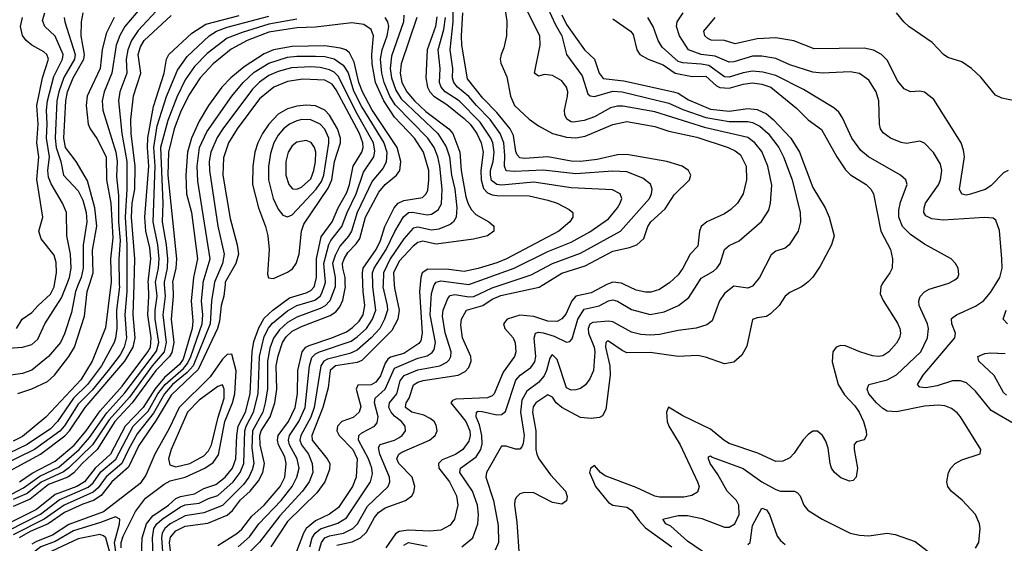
# Model space of a CAD drawing. Header units: inches. Extents: x 884549 to 1028252, y 526810 to 653624.
# Tile 283 of 656: x 923858 to 928093, y 608886 to 611140. Entities that reach past the tile are written whole.
import ezdxf

# ---------------------------------------------------------------- set-up
doc = ezdxf.new("R2010")
doc.units = ezdxf.units.IN
doc.header["$MEASUREMENT"] = 0
doc.layers.add('A9620', color=7, linetype='Continuous')
doc.layers.add('A9621', color=7, linetype='Continuous')

msp = doc.modelspace()

# ---------------------------------------------------------------- linework, layer by layer
at = {"layer": 'A9620', "color": 5}
for points, elevation in [([(924319.5, 610000), (924319.5, 609970), (924310, 609870), (924316.7, 609770), (924307.8, 609730), (924290, 609696.7), (924238.9, 609630), (924170, 609545.2), (924110, 609484.6), (924050, 609391.7), (924030, 609368.7), (923921.2, 609290), (923712.6, 609187.4)], 2460), ([(923730, 609152.2), (923947.7, 609270), (924052.1, 609347.9), (924072, 609370), (924139.8, 609470), (924310, 609669.3), (924346.3, 609730), (924354.2, 609770), (924345.6, 609870), (924350, 610000)], 2480), ([(923730, 609048.5), (923874.9, 609125.1), (923944.8, 609175.2), (924025.9, 609214.1), (924113.3, 609290), (924158.6, 609341.4), (924232.5, 609447.5), (924310, 609533), (924446.7, 609713.3), (924456.5, 609750), (924441.4, 609850), (924441.3, 609890), (924449.3, 609950), (924443, 610000)], 2540), ([(924286.5, 610000), (924286.7, 609990), (924273.9, 609890), (924275.2, 609810), (924270.7, 609769.3), (924264.4, 609750), (924209.6, 609650), (924150, 609568.8), (924088.8, 609510), (924020.2, 609410), (923990, 609379.2), (923890, 609310.6), (923770, 609254)], 2440), ([(924109.8, 610000), (924097.5, 609970), (924080.2, 609879.8), (924050, 609787.8), (924032.9, 609750), (923981.2, 609690), (923910, 609631.2), (923870, 609616.9), (923790, 609604.7)], 2360), ([(923790, 609723.9), (923870, 609729.9), (923910, 609742), (923935.9, 609764.1), (923965.9, 609830), (924037.9, 609942.1), (924060.6, 610000)], 2340), ([(924602.2, 610000), (924594.9, 609930), (924602.3, 609842.3), (924600.3, 609810), (924561.4, 609678.6), (924544.8, 609655.2), (924480.4, 609599.6), (924438.7, 609550), (924389.4, 609470), (924312, 609390), (924248.4, 609270), (924183.2, 609210), (924136.3, 609150), (924103.8, 609130), (924010, 609096.3), (923930, 609031.9), (923796.1, 608963.9)], 2620), ([(923810, 608940.8), (923948.1, 609011.9), (924027.5, 609072.5), (924152.8, 609127.2), (924173.6, 609146.4), (924206.9, 609193.1), (924271.6, 609248.4), (924346.2, 609390), (924410, 609455.2), (924451.8, 609530), (924483.4, 609570), (924561.9, 609638.1), (924580.1, 609659.9), (924594.6, 609690), (924642.6, 609830), (924645.9, 609870), (924640.7, 609930), (924646.6, 610000)], 2640), ([(924480.1, 610000), (924483.5, 609950), (924473.7, 609870), (924487.7, 609750), (924479.3, 609710), (924428.4, 609650), (924330, 609515.4), (924242.4, 609417.6), (924170.6, 609310), (924070, 609210.6), (924047.1, 609192.9), (923950.8, 609149.2), (923890, 609099.7), (923830, 609074.2)], 2560), ([(924694.4, 610000), (924683.6, 609930), (924677.9, 609830), (924604.5, 609650), (924578.7, 609621.3), (924515.6, 609570), (924481.5, 609530), (924433.9, 609446.1), (924363.6, 609356.4), (924325.6, 609290), (924297.8, 609230), (924230, 609172.2), (924195.8, 609124.2), (924174.7, 609105.3), (924049.5, 609050.5), (923963.7, 608990), (923830, 608923)], 2660), ([(924516, 610000), (924518.4, 609950), (924509.3, 609850.7), (924520.9, 609750), (924512.3, 609707.7), (924502.8, 609690), (924443.6, 609630), (924341.7, 609490), (924267.2, 609410), (924190.8, 609290), (924127.2, 609230), (924091, 609189), (924064.6, 609170), (923981.3, 609138.7), (923903.5, 609076.5), (923830, 609044.3)], 2580), ([(924249.9, 610000), (924227.3, 609812.7), (924170, 609670), (924121.6, 609590), (923970, 609429.4), (923870, 609345.9), (923830, 609325.6)], 2420), ([(923843.7, 609810), (923869.1, 609850.9), (923910, 609879.1), (923936.8, 609910), (923990, 609958), (924005.7, 609990), (924007.5, 610000)], 2320), ([(923850, 609530.9), (923910, 609551.2), (923977.2, 609582.8), (924007.7, 609610), (924070, 609689.5), (924093.3, 609730), (924136.1, 609863.9), (924148.7, 609970), (924158.2, 610000)], 2380), ([(924741.4, 610000), (924736.1, 609950), (924724.6, 609910), (924717.2, 609842.8), (924708.7, 609810), (924625.5, 609634.5), (924510, 609524), (924444.4, 609415.6), (924370, 609306.7), (924325.9, 609214.1), (924254.2, 609150), (924208.5, 609091.5), (924176.1, 609070), (924130, 609054.6), (924050, 609018.9), (923981, 608970), (923903.3, 608936.7), (923855.9, 608910)], 2680), ([(923857.6, 609150), (923911.6, 609188.4), (924010, 609239.4), (924092.2, 609307.8), (924144, 609370), (924203.5, 609456.5), (924298.1, 609561.9), (924409.7, 609710), (924420.3, 609730), (924423.4, 609770), (924408.7, 609870), (924413.6, 609950), (924411.3, 610000)], 2520), ([(924381.7, 608830), (924385.4, 608910), (924403.6, 608970), (924430, 609004.1), (924497.8, 609050), (924530, 609078.1), (924550, 609088), (924610, 609098.5), (924650, 609121.2), (924701.7, 609138.3), (924742, 609170), (924774, 609210), (924788.3, 609250), (924792.5, 609350), (924798.4, 609390), (924829.1, 609450.9), (924849.1, 609530), (924857.5, 609710), (924865.8, 609754.2), (924886.9, 609813.1), (924910, 609855.5), (924946.8, 609890), (925018.1, 609941.9), (925090, 609963.6), (925110, 609974.4), (925124, 609990), (925126.8, 610000)], 2680), ([(924431.6, 608828.4), (924428.7, 608910), (924435.5, 608950), (924447.7, 608970), (924470.1, 608989.9), (924550, 609042.9), (924570, 609051.9), (924630, 609058.3), (924670, 609078.3), (924710, 609091.6), (924775.8, 609150), (924806.8, 609190), (924822.5, 609230), (924826.1, 609370), (924831.9, 609390), (924864, 609450), (924884, 609530), (924889.4, 609690), (924910, 609776.4), (924928.2, 609811.8), (924946.1, 609833.9), (925010, 609886.8), (925050, 609909.8), (925127.9, 609932.1), (925149.9, 609950), (925157.7, 609962.3), (925170.3, 610000)], 2660), ([(925215, 610000), (925215, 609990), (925191.4, 609930), (925171.3, 609908.7), (925150, 609896), (925050, 609859.8), (925010, 609835.8), (924975.2, 609804.8), (924950, 609769.6), (924934.6, 609725.4), (924923.6, 609670), (924923.4, 609550), (924914.4, 609490), (924903.4, 609450), (924859.8, 609370), (924856.5, 609296.5), (924864.4, 609230), (924858.1, 609201.9), (924843.2, 609170), (924820.6, 609139.4), (924730, 609048.7), (924650, 609017), (924570, 609004.4), (924505.5, 608970), (924482.9, 608950), (924471.2, 608930), (924467.5, 608910), (924473.5, 608830)], 2640), ([(924514.4, 608790), (924503, 608890), (924507.2, 608912.8), (924530, 608940.2), (924570, 608959.7), (924667.1, 608972.9), (924750, 609007.2), (924772.7, 609027.3), (924807.4, 609072.6), (924849.8, 609110.2), (924885.7, 609154.4), (924903.4, 609190), (924910.7, 609230), (924892, 609310), (924891.6, 609350), (924897.2, 609370), (924935.8, 609430), (924955.9, 609490), (924964.6, 609550), (924961.8, 609650), (924970, 609692.9), (924988.5, 609750), (925004.7, 609775.3), (925030, 609798.4), (925070, 609819), (925193.7, 609866.3), (925217.2, 609882.8), (925235.6, 609904.4), (925247.5, 609932.5), (925258.8, 609990), (925258.5, 610000)], 2620), ([(924710, 608876.9), (924791.6, 608928.4), (924813.5, 608946.5), (924857, 609003), (924909.1, 609050), (924977.9, 609130), (924998.1, 609170), (925004.5, 609230), (924998.3, 609258.3), (924970.9, 609310), (924966.4, 609330), (924970.2, 609350), (925014.3, 609410), (925043, 609470), (925052.3, 609530), (925054, 609630), (925073, 609710), (925088.9, 609730), (925102.5, 609737.5), (925200.5, 609770), (925263.4, 609796.6), (925290, 609814.3), (925317.6, 609842.4), (925334.7, 609870), (925343.2, 609910), (925336.1, 609970), (925334.6, 610000)], 2580), ([(924797.1, 608870), (924845.8, 608914.2), (924887.2, 608970), (924983.1, 609070), (925030.2, 609130), (925049.9, 609170), (925059.5, 609210), (925051.6, 609250), (925019, 609310), (925014, 609330), (925019.2, 609350), (925058.9, 609410), (925085.2, 609470), (925104.2, 609650), (925114.8, 609685.2), (925130, 609701.5), (925147.5, 609710), (925283.4, 609756.6), (925310, 609774.3), (925349.2, 609810.8), (925376, 609850), (925389.5, 609890), (925377.6, 609990), (925377.3, 610000)], 2560), ([(925420.8, 610000), (925420.5, 609990), (925439.1, 609910), (925439.4, 609890), (925427.6, 609850), (925406.6, 609810), (925370, 609770.1), (925310, 609717.2), (925277.7, 609702.3), (925181.4, 609678.6), (925166.3, 609670), (925153.2, 609650), (925124.2, 609470), (925110, 609428.4), (925066.9, 609350), (925063.4, 609330), (925069.9, 609310), (925100.1, 609270), (925116.6, 609230), (925119.5, 609190), (925103.3, 609150), (925075.1, 609110), (924976.5, 609003.5), (924889.4, 608890.6), (924849.6, 608850)], 2540), ([(925469.1, 610000), (925470, 609984.2), (925489.7, 609890), (925484.1, 609850), (925458.7, 609801.3), (925330, 609673), (925310, 609664), (925216.3, 609650), (925194.1, 609630), (925185.2, 609554.8), (925162, 609470), (925114.4, 609350), (925116.7, 609330), (925181, 609250), (925191.3, 609230), (925190, 609203.6), (925170.6, 609150), (925136.4, 609103.6), (925010, 608979.4), (924937.9, 608870)], 2520), ([(925580.2, 610000), (925577.1, 609970), (925589.7, 609790), (925582.9, 609757.1), (925574.3, 609745.7), (925510, 609702.7), (925453.3, 609686.7), (925441.8, 609678.2), (925430, 609661.9), (925410, 609607.2), (925390, 609578.8), (925370, 609568.2), (925313, 609567), (925305.9, 609550), (925324.8, 609475.2), (925317.9, 609450), (925292.9, 609427.1), (925244.3, 609410), (925224.4, 609390), (925222.8, 609370), (925232.1, 609350), (925290.7, 609290), (925310.2, 609250), (925305.7, 609170), (925290, 609130), (925230, 609039.5), (925190, 609011.6), (925130, 608983.1), (925090.9, 608949.1), (925078.7, 608930), (925049.1, 608850)], 2480), ([(925105.7, 608870), (925116.2, 608910), (925128.4, 608930), (925151.4, 608948.6), (925227, 608973), (925264.4, 608995.6), (925367, 609150), (925375.3, 609184.7), (925373, 609210), (925357.9, 609250), (925315.4, 609330), (925316.2, 609350), (925330, 609362), (925383.7, 609390), (925395.4, 609404.6), (925399.7, 609430), (925384.5, 609490), (925387.1, 609510), (925430.6, 609549.4), (925470, 609639.9), (925570, 609682.3), (925610, 609692.8), (925632.8, 609707.2), (925640.4, 609719.6), (925645.9, 609750), (925623.3, 609870), (925630, 609961.6), (925641, 609999), (925641.8, 610000)], 2460), ([(925122.7, 608777.3), (925156.5, 608890), (925170, 608909.3), (925190, 608918.4), (925250.9, 608929.1), (925291, 608949), (925311.2, 608970), (925354.7, 609045.3), (925443.2, 609130), (925450.4, 609150), (925448.7, 609170), (925406.4, 609270), (925401.9, 609298.1), (925409, 609311), (925470, 609329.4), (925490, 609341.5), (925502.7, 609350), (925517, 609370), (925516.1, 609390), (925500.7, 609410), (925470, 609432.9), (925456.2, 609450), (925446.1, 609470), (925448.3, 609490), (925480.3, 609530), (925495, 609585), (925512.2, 609607.8), (925570, 609632), (925665.5, 609650), (925694.8, 609665.2), (925704.7, 609675.3), (925712, 609690), (925713.7, 609710), (925687.8, 609792.2), (925676.3, 609863.7), (925679.8, 609890), (925700.2, 609939.8), (925710, 609952.4), (925730, 609957.5), (925790, 609946.8), (925811.3, 609948.7), (925890, 609985.8), (925933, 610000)], 2440), ([(925221.6, 608878.4), (925287.9, 608892.1), (925324.3, 608910), (925350, 608934.2), (925383.5, 608996.5), (925401.2, 609018.8), (925430, 609038.3), (925516.8, 609070), (925544.1, 609090), (925553.4, 609106.6), (925557.7, 609130), (925546.3, 609170), (925489, 609229), (925480.5, 609250), (925482.7, 609257.3), (925488.8, 609270), (925502.1, 609277.9), (925620.2, 609330), (925645.5, 609350), (925654.2, 609370), (925650, 609394.2), (925640.2, 609410), (925623.5, 609423.5), (925596.9, 609436.9), (925545, 609450), (925516.9, 609470), (925520.3, 609490), (925533.7, 609510), (925552.6, 609567.4), (925570, 609578.9), (925593.4, 609586.6), (925743.5, 609610), (925774.1, 609625.9), (925790, 609643.2), (925799.9, 609670), (925798.5, 609690), (925763.3, 609770), (925755.6, 609824.4), (925759, 609850), (925780.2, 609890), (925850, 609909.5), (925890, 609936.1), (925927.8, 609952.2), (926092.2, 609987.8), (926111.6, 610000)], 2420), ([(926383.9, 610000), (926315.6, 609964.4), (926250, 609949.7), (926233.2, 609930), (926207.4, 609872.6), (926190, 609851.7), (926170, 609840.9), (926130, 609841.4), (926070, 609862.1), (926010, 609867.4), (925954.7, 609850), (925938.6, 609830), (925944.3, 609810), (925980.5, 609770), (925988.9, 609748.9), (925992.5, 609710), (925986.7, 609690), (925937.2, 609622.8), (925898.7, 609530), (925890, 609520.1), (925870, 609511.7), (925734, 609506), (925719.8, 609500.2), (925712.5, 609490), (925777.5, 609410), (925793.6, 609370), (925795.3, 609350), (925790, 609326.1), (925764.6, 609290), (925732, 609268), (925675.5, 609244.5), (925659.3, 609230), (925661.3, 609210), (925706.1, 609150), (925737.1, 609090), (925743.2, 609050), (925728.2, 608990), (925710, 608964.6), (925670, 608942.3), (925622.2, 608937.8), (925530, 608942.5), (925490, 608937), (925473.9, 608926.1), (925433.3, 608866.7)], 2380), ([(925759.8, 608870), (925806.6, 608910), (925828.4, 608970), (925830.8, 609010), (925826.7, 609050), (925805.4, 609110), (925751.9, 609190), (925753.9, 609210), (925821.6, 609258.4), (925841.9, 609290), (925846.6, 609313.4), (925846.2, 609350), (925835.7, 609395.7), (925821.1, 609430), (925823.2, 609450), (925830, 609454.5), (925846.9, 609453.1), (925910, 609438.6), (925930, 609440.1), (925947, 609453), (925992.3, 609587.7), (926010.2, 609609.8), (926057.3, 609642.7), (926073.2, 609666.8), (926077.9, 609690), (926071.3, 609768.7), (926076.8, 609790), (926090, 609794.6), (926110, 609791.9), (926157.3, 609777.3), (926210, 609752.1), (926224.8, 609755.2), (926233.7, 609766.3), (926259.1, 609850), (926286.2, 609893.8), (926350, 609907.9), (926390, 609930.1), (926410, 609934.4), (926430, 609928.3), (926490, 609891.9), (926570, 609870.6), (926630, 609882.1), (926691.1, 609908.9), (926736.2, 609943.8), (926772.3, 610000)], 2360), ([(927015.5, 610000), (927010, 609993.2), (926990, 609983.5), (926930, 609993.2), (926890, 609961.5), (926868.6, 609930), (926836.3, 609843.7), (926814.1, 609825.9), (926768.1, 609811.9), (926690, 609802.1), (926610, 609784.2), (926570, 609781.9), (926530, 609784.9), (926490, 609794.1), (926410, 609839.8), (926390, 609842.2), (926323.3, 609836.7), (926310.2, 609829.8), (926302.9, 609810), (926305.1, 609790), (926328.6, 609730), (926331.7, 609710), (926326.6, 609630), (926310, 609594.2), (926291.6, 609568.4), (926270, 609552.3), (926250, 609546.7), (926230, 609545.3), (926210, 609555.1), (926170, 609676.5), (926150, 609697.8), (926145.5, 609694.5), (926137.8, 609682.2), (926124.6, 609630), (926113.9, 609606.1), (926090, 609578.2), (926039.3, 609540.7), (926018.2, 609501.8), (926012.8, 609450), (926028.6, 609350), (926024.3, 609315.7), (926018.2, 609301.8), (926010, 609291.7), (925990, 609291.3), (925950, 609304.6), (925930, 609304.7), (925866.4, 609190), (925863.2, 609170), (925896.6, 609070), (925916.8, 608963.2), (925917.6, 608890), (925903.3, 608856.7)], 2340), ([(927234.7, 610000), (927221.1, 609990), (927170, 609964.9), (927150, 609950.2), (927124.4, 609910), (927087, 609873), (927070, 609862.9), (927030, 609856.8), (927010.7, 609849.3), (926985.5, 609734.5), (926964.4, 609695.6), (926930, 609664.9), (926890, 609658.4), (926807.5, 609687.5), (926774.2, 609694.2), (926690, 609690.7), (926570, 609706.6), (926470, 609706.5), (926450, 609715.3), (926390, 609756.6), (926384.6, 609755.4), (926378.9, 609750), (926378, 609730), (926396.1, 609650), (926398.5, 609610), (926378.7, 609461.3), (926365.5, 609434.5), (926352, 609428), (926316.5, 609423.5), (926270, 609427.7), (926190, 609470.8), (926165.7, 609490), (926150, 609515.6), (926130, 609525.1), (926078.4, 609490), (926067, 609473), (926063.7, 609450), (926077.7, 609370), (926077.8, 609290), (926081.9, 609270), (926091.4, 609250), (926140.8, 609180.8), (926205.6, 609110), (926212.6, 609087.4), (926210, 609068.7), (926190, 609054.4), (926150, 609062.1), (926070, 609102.8), (926030, 609104.4), (926010, 609098.3), (925994.9, 609085.1), (925988.2, 609071.8), (925986.7, 609050), (925996.7, 608976.7), (926006.7, 608830)], 2320), ([(927566.5, 610000), (927561.9, 609990), (927559.6, 609959.6), (927571.5, 609931.5), (927633.4, 609833.4), (927644, 609810), (927646, 609790), (927642.4, 609770), (927630, 609747.3), (927596.2, 609710), (927570, 609693.4), (927550, 609689.4), (927526.8, 609693.2), (927472.2, 609710), (927410, 609736.1), (927390, 609737.3), (927370, 609730.2), (927355.2, 609710), (927352.3, 609667.7), (927379.1, 609570), (927405.7, 609525.7), (927450, 609477.5), (927469.1, 609450), (927487.1, 609410), (927498.5, 609370), (927500.7, 609350), (927490, 609330.8), (927457, 609323), (927448.1, 609311.9), (927447.3, 609290), (927461.1, 609210), (927456.2, 609170), (927443.3, 609156.7), (927426.8, 609153.2), (927390, 609167.7), (927362.7, 609190), (927350.2, 609210), (927344.5, 609230), (927335.8, 609295.8), (927326.2, 609326.2), (927311.8, 609350), (927290, 609368.7), (927270, 609368.9), (927250, 609354.6), (927228.3, 609331.7), (927190, 609273.2), (927170, 609253.5), (927140.5, 609239.5), (927110, 609238.4), (927033.3, 609273.3), (926910, 609316), (926886.4, 609330), (926830, 609377.5), (926710, 609433.9), (926648.7, 609471.3), (926639.8, 609450), (926643.2, 609410), (926649.9, 609390.1), (926698.4, 609310), (926773.5, 609150), (926780.4, 609130), (926773.7, 609106.3), (926748.5, 609091.5), (926715.2, 609084.8), (926610, 609084.5), (926590, 609088.1), (926510, 609126.8), (926376.6, 609176.6), (926356.5, 609190), (926330, 609221.3), (926312.6, 609207.4), (926308.4, 609190), (926334.1, 609130), (926390, 609061.8), (926410, 609050.3), (926470, 609041.2), (926489.1, 609029.1), (926522.3, 608982.3), (926550, 608952.4), (926662.5, 608870)], 2280), ([(926642, 610000), (926610, 609979), (926572.4, 609967.6), (926550, 609967.3), (926510, 609975.5), (926458.6, 610000)], 2380), ([(927970, 608864.6), (927983.7, 608890), (927989.1, 608950), (927986.1, 608970), (927970, 609009.7), (927911.9, 609071.9), (927864.4, 609110), (927850.9, 609130), (927846.6, 609150), (927853.1, 609190), (927862.7, 609210), (927882, 609230), (927910, 609245.8), (927989.4, 609270.6), (927991.8, 609290), (927905.5, 609430), (927890, 609447.8), (927865.5, 609465.5), (927837.1, 609477.1), (927810, 609480.7), (927750, 609476.1), (927630, 609452.3), (927590, 609455.2), (927570, 609466), (927543.8, 609490), (927511.2, 609530), (927504, 609550), (927509.9, 609570.1), (927590, 609589.6), (927630, 609611.1), (927733.7, 609710), (927762.9, 609770), (927767.3, 609810), (927762.6, 609830), (927726.3, 609910), (927725.9, 609930), (927731.6, 609948.4), (927750, 609968.3), (927770, 609979.4), (927835.3, 610000)], 2260), ([(928150, 609392.1), (928037.4, 609457.4), (927970, 609541.1), (927930, 609576.5), (927905.4, 609585.4), (927870, 609585.6), (927804.3, 609564.3), (927755.4, 609555.4), (927730, 609557.3), (927719.3, 609570), (927744, 609610), (927880.6, 609770), (927883, 609790), (927867, 609830), (927866.1, 609853.9), (927887.6, 609870), (927970, 609906.1), (928003.9, 609930), (928034.4, 609965.6), (928055.7, 610000)], 2240), ([(928107.6, 609830), (928088.4, 609850), (928101, 609890)], 2220), ([(924294.2, 608865.8), (924294.7, 608890), (924303.6, 608916.4), (924356.6, 609023.4), (924399.8, 609080.2), (924479.1, 609140.9), (924505.7, 609154.3), (924570, 609171.2), (924654.5, 609210), (924690, 609234.4), (924712.8, 609267.2), (924740.5, 609410), (924774, 609490), (924783.7, 609530), (924789, 609629), (924770, 609700.3), (924750, 609698.6), (924730, 609679.1), (924677.8, 609602.2), (924544.5, 609470), (924500.6, 609379.4), (924439.9, 609270), (924401.2, 609178.8), (924376.6, 609143.4), (924218.5, 609021.5), (924070, 608966.4), (923999, 608921), (923930, 608894.2), (923910, 608882)], 2720), ([(928102.9, 609522.9), (928090, 609535), (928050, 609608.7), (927983.1, 609670), (927978.7, 609690), (928010, 609702.9), (928033.8, 609706.2), (928097.4, 609702.6)], 2220), ([(926816.5, 608836.5), (926730, 608894.7), (926659.5, 608959.5), (926637.4, 608970), (926624, 608990), (926690, 609005.2), (926730, 609005.9), (926792.8, 608992.8), (926890, 608955.5), (926910, 608955.1), (926934.7, 608970), (926952.9, 609010), (926951.7, 609050), (926940.8, 609070), (926900.9, 609110), (926861.6, 609181.6), (926828.3, 609230), (926820.3, 609250), (926821.4, 609258.6), (926830, 609263.1), (926836.7, 609256.7), (926970, 609208.2), (927050, 609150.6), (927110, 609117), (927130, 609110.8), (927190.2, 609110.2), (927203.7, 609103.7), (927215.2, 609090), (927230.3, 609050), (927248.7, 609028.7), (927310.1, 608990.1), (927430, 608929.3), (927470, 608920.6), (927510, 608918.2), (927590, 608929.1), (927623.9, 608923.9), (927710, 608894), (927810, 608816.5)], 2260), ([(926990, 608880.2), (927000.3, 608890), (927010, 608962.6), (927050, 609037), (927070, 609030.2), (927083.2, 609010), (927116.6, 608916.6), (927130, 608897.6), (927150, 608881)], 2240), ([(923850, 607796.7), (923878, 607830), (923896.3, 607863.7), (923929.4, 607990), (923955.1, 608050), (924070, 608182.5), (924153.2, 608270), (924168.8, 608291.2), (924187.2, 608330), (924206.4, 608413.6), (924224.7, 608530), (924257.8, 608630), (924281.1, 608730), (924280.8, 608790), (924266.3, 608890), (924287.1, 608970), (924288.1, 608990), (924270, 608999.7), (924205.2, 608974.8), (924090, 608939.4), (924010, 608894.1), (923949.1, 608870), (923892.9, 608827.1), (923847.9, 608770)], 2740), ([(923846.2, 607873.8), (923867.5, 607912.5), (923905.3, 608034.7), (923920.7, 608070), (924115.6, 608290), (924130.2, 608310), (924149.3, 608350.7), (924172.7, 608427.3), (924194.9, 608545.1), (924250, 608750.2), (924250.5, 608830), (924228, 608910), (924218.7, 608918.7), (924203.3, 608923.3), (924110, 608905.7), (923950, 608831.2), (923923.6, 608810), (923890, 608772.3), (923831.6, 608688.4)], 2760), ([(925510, 608877.5), (925530, 608889.7), (925610, 608873.4)], 2360)]:
    msp.add_lwpolyline(points, dxfattribs=dict(at, elevation=elevation))
at = {"layer": 'A9620', "color": 5, "elevation": 2740}
msp.add_lwpolyline([(924730, 609568.6), (924710, 609560.5), (924630, 609501.5), (924579.3, 609450), (924508.8, 609290), (924497.8, 609250), (924503.9, 609223.9), (924530, 609215.4), (924590, 609229), (924650, 609261.7), (924670, 609283.6), (924682.8, 609310), (924711.3, 609428.7), (924737.2, 609510), (924737.7, 609550)], close=True, dxfattribs=at)
at = {"layer": 'A9621', "color": 5}
for points, elevation in [([(925933, 610000), (926058.5, 610041.5), (926150, 610090.9), (926270, 610135.5), (926441.6, 610230), (926566.4, 610370), (926575.8, 610390), (926578.3, 610410), (926571.2, 610431.2), (926538.3, 610458.3), (926470, 610485), (926410, 610487.3), (926250, 610476.3), (926110, 610491.6), (925986.8, 610486.8), (925949.9, 610489.9), (925943.1, 610510), (925945.1, 610554.9), (925940.5, 610610), (925925.3, 610650), (925881.5, 610710), (925822.4, 610770), (925790, 610809.9), (925741.2, 610850), (925725, 610870), (925719.9, 610890), (925721.7, 610930), (925709.4, 611010), (925722, 611130), (925725.5, 611310)], 2440), ([(924383.4, 611196.6), (924309.6, 611110.4), (924288.1, 611071.9), (924273.2, 611030), (924253.6, 610910), (924220.6, 610830), (924213.1, 610790), (924215.1, 610750), (924271.3, 610570), (924277.4, 610530), (924274.8, 610465.2), (924282.7, 610382.7), (924283, 610270), (924290.3, 610190), (924284.5, 610110), (924286.5, 610000)], 2440), ([(924463.9, 611196.1), (924366.9, 611093.1), (924338.6, 611050), (924323, 611010), (924316.4, 610970), (924318.4, 610910), (924289.1, 610830), (924283.2, 610790), (924296.6, 610650), (924318.8, 610530), (924318.6, 610410), (924311.3, 610290), (924319.4, 610170), (924319.5, 610000)], 2460), ([(924060.6, 610000), (924072.4, 610030), (924078.8, 610070), (924077.2, 610130), (924060.1, 610210), (924059.1, 610310), (924042.2, 610350), (923993.1, 610433.1), (923982.1, 610462.1), (923979.1, 610490), (923985.8, 610550), (923973.5, 610630), (923976.4, 610690), (923972.7, 610750), (923977.7, 610790), (924004.7, 610895.3), (924042.1, 610970), (924044.4, 610990), (924010, 611069.5), (923965.5, 611110), (923956.1, 611136.1), (923965.7, 611170)], 2340), ([(924158.2, 610000), (924174, 610050), (924171.6, 610148.4), (924189.1, 610250.9), (924181, 610330), (924150, 610446.1), (924100.8, 610530), (924055.1, 610590), (924048.4, 610630), (924056.5, 610790), (924063.7, 610830), (924087.3, 610890), (924133.5, 610970), (924136.1, 610990), (924122.7, 611070), (924123.7, 611130), (924130.8, 611170)], 2380), ([(924350, 610000), (924353.8, 610110), (924338.8, 610290), (924342.2, 610350), (924352.8, 610410), (924355, 610510), (924337.8, 610650), (924336.6, 610710), (924348, 610812), (924378.6, 610910), (924367.7, 610990), (924377.1, 611022.9), (924393.8, 611050), (924510, 611157.3)], 2480), ([(924411.3, 610000), (924410.9, 610010), (924421.9, 610110), (924417.3, 610157.3), (924400.9, 610230), (924396.2, 610290), (924413.4, 610510), (924407.4, 610590), (924408.8, 610631.2), (924433.2, 610766.8), (924479.4, 610910), (924488.9, 610970), (924499.9, 610990), (924597.9, 611082.1), (924658.6, 611121.3), (924801.6, 611158.4)], 2520), ([(924443, 610000), (924441.8, 610010), (924455.5, 610070), (924457.4, 610110), (924451.5, 610170), (924431.4, 610270), (924440.7, 610510), (924434.3, 610590), (924450, 610682.3), (924490, 610809.9), (924537.3, 610922.7), (924577.9, 610982.1), (924672.4, 611070), (924703.8, 611090), (924750, 611108.4), (924930, 611154.4)], 2540), ([(925510, 611158.7), (925508.8, 611130), (925456.9, 610983.1), (925451.8, 610930), (925456.9, 610890), (925476, 610836), (925499.4, 610799.4), (925655.9, 610650), (925692.8, 610592.8), (925706.5, 610550), (925715.9, 610470), (925729.2, 610410), (925737.9, 610330), (925735, 610290), (925724.6, 610270), (925710, 610257.6), (925661.4, 610238.6), (925630, 610233.2), (925570, 610246.8), (925550, 610242.6), (925510, 610196), (925451.2, 610110), (925422.5, 610050), (925420.8, 610000)], 2540), ([(925652, 611152), (925646.6, 611110), (925610.2, 611010), (925604.9, 610890), (925611.9, 610850), (925621.8, 610830), (925639.4, 610810), (925695.1, 610775.1), (925770, 610714.2), (925795.6, 610690), (925824.1, 610650), (925843.1, 610610), (925851.8, 610570), (925841.1, 610490), (925842.9, 610450), (925853.4, 610413.4), (925870, 610394.7), (925890, 610385.5), (925910, 610382.6), (926050, 610381.5), (926130, 610363.3), (926169.9, 610349.9), (926222.2, 610322.2), (926236.8, 610310), (926237.8, 610290), (926224, 610270), (926177, 610230), (925952.2, 610110), (925910, 610092.9), (925830, 610068.3), (925770, 610056.2), (925704, 610064), (925613.5, 610066.5), (925589.7, 610050.3), (925583.4, 610030), (925580.2, 610000)], 2480), ([(926111.6, 610000), (926190, 610049.4), (926290, 610080.9), (926410, 610143.3), (926481.5, 610158.5), (926511.9, 610170), (926542, 610198), (926560.1, 610250), (926572.1, 610270), (926634.3, 610325.7), (926673.7, 610386.3), (926739.3, 610450), (926744.8, 610470), (926735.3, 610490), (926708.2, 610510), (926642, 610530), (926470, 610559.8), (926430, 610558.7), (926342.6, 610537.4), (926269.7, 610529.7), (926230, 610531.1), (926130, 610549.3), (926030, 610541.8), (926010, 610545.4), (925997.9, 610557.9), (925991.8, 610571.8), (925981.8, 610641.8), (925967.6, 610670), (925910, 610740.1), (925850, 610801.4), (925784.6, 610884.6), (925759.8, 611030), (925758, 611070), (925764.2, 611170)], 2420), ([(925944.9, 611190), (925953.6, 611133.6), (925952.5, 611070), (925941.1, 611018.9), (925929.2, 610990), (925925.2, 610970), (925927.7, 610952.3), (925953.8, 610893.8), (925969.5, 610810), (925985.9, 610770), (926050, 610712.1), (926090, 610682.5), (926150, 610649.7), (926210, 610634.1), (926250, 610630.7), (926290, 610638.3), (926410, 610688.5), (926470, 610702), (926590, 610679.8), (926650, 610659.9), (926770, 610633.7), (926905.7, 610590), (926935.9, 610575.9), (926957.8, 610557.8), (926983.1, 610510), (926984.5, 610450), (926969.9, 610390.1), (926945.7, 610350), (926917.4, 610322.6), (926890, 610304.1), (926814, 610270), (926789.9, 610250.1), (926782, 610230), (926774.9, 610165.1), (926742, 610130), (926710.4, 610070), (926690, 610042.1), (926652.9, 610007.1), (926642, 610000)], 2380), ([(926772.3, 610000), (926790, 610027.6), (926842.5, 610057.5), (926856.2, 610070), (926870.9, 610090), (926890, 610150.2), (926910, 610167.3), (926952.6, 610187.4), (927049.3, 610270.7), (927079.9, 610320.1), (927087.9, 610350), (927092.6, 610427.4), (927075.8, 610510), (927050, 610573.1), (927020.4, 610610), (926990, 610633.2), (926810, 610674.2), (926590, 610743), (926452, 610768), (926430, 610768), (926399.4, 610760.6), (926330, 610722.1), (926285.9, 610705.9), (926239, 610699), (926230, 610699.8), (926212.1, 610712.1), (926203, 610730), (926200.8, 610750), (926214.5, 610810), (926215.6, 610830), (926210.4, 610850), (926190, 610876), (926150, 610900.3), (926116, 610904), (926090, 610896.2), (926072.3, 610910), (926096.1, 611030), (926095.9, 611070), (926035.4, 611190)], 2360), ([(926130, 611188.8), (926160.6, 611120.6), (926189.6, 611070), (926209.9, 610990), (926277.9, 610897.9), (926301.4, 610821.4), (926312.1, 610812.1), (926330, 610809), (926410, 610831.8), (926450, 610829.4), (926650, 610780.1), (926710, 610753.1), (926810, 610719.4), (926910, 610701.3), (926990, 610702), (927010, 610697.6), (927041.5, 610681.5), (927077.3, 610650), (927123, 610590), (927143.3, 610550), (927180.3, 610450), (927215.2, 610310), (927216.5, 610270), (927206.5, 610230), (927168.4, 610170), (927150, 610156.2), (927110, 610143.5), (927090, 610127.3), (927039.8, 610030), (927015.5, 610000)], 2340), ([(926190, 611161), (926210, 611119.2), (926287.3, 611010), (926329.9, 610969.9), (926350, 610909.8), (926367.4, 610887.4), (926456.6, 610876.6), (926670, 610829.7), (926690, 610823.7), (926734.2, 610794.2), (926830, 610754.7), (926910, 610746.2), (926990, 610758.1), (927030, 610753.9), (927070, 610733.9), (927099.2, 610710), (927175, 610630), (927211.7, 610570), (927270, 610417.1), (927322.9, 610330), (927339.9, 610290), (927361.1, 610210), (927350.5, 610170), (927301.8, 610078.2), (927270, 610031.6), (927250, 610011.3), (927234.7, 610000)], 2320), ([(928055.7, 610000), (928074.3, 610030), (928083.6, 610070), (928083.2, 610110), (928072, 610232), (928057.2, 610277.2), (928045.3, 610285.3), (928007.9, 610287.9), (927830, 610276.2), (927781.9, 610281.9), (927755.1, 610295.1), (927747.4, 610310), (927747.9, 610330), (927754.9, 610350), (927810, 610429.4), (927819, 610450), (927824.9, 610490), (927818.3, 610518.3), (927788.3, 610568.3), (927750, 610608.6), (927730, 610616.8), (927672.4, 610607.6), (927650, 610610.6), (927603.1, 610630), (927572.4, 610652.4), (927560.6, 610670), (927555.9, 610690), (927553.6, 610790), (927542.3, 610830), (927510, 610879.3), (927470, 610907.6), (927430, 610914.9), (927310, 610909.9), (927270, 610913.9), (927170, 610946), (927110, 610973), (927050, 610983.5), (927010, 610983.4), (926930, 610958.6), (926910, 610957.6), (926850, 610982.8), (926790, 610990.2), (926735.4, 611010), (926696.3, 611070), (926682.6, 611110), (926685.7, 611130), (926711.3, 611170)], 2240), ([(928137.6, 610790), (928082.3, 610802.3), (928054.9, 610814.9), (927992.2, 610892.2), (927951.6, 610930), (927910, 610957.9), (927850, 610977.8), (927831.7, 610990), (927782.3, 611042.3), (927682.9, 611110), (927660.7, 611130), (927629.4, 611170)], 2180), ([(924007.5, 610000), (924016.5, 610050), (924015.1, 610095.1), (924006.2, 610126.2), (923950, 610197.1), (923939.9, 610230), (923957.8, 610290), (923932, 610452), (923940.8, 610550), (923932.2, 610610), (923937.1, 610690), (923931.9, 610770), (923956.2, 610890), (923981.5, 610970), (923974.5, 610990), (923961.9, 611001.9), (923910, 611030.1), (923885.1, 611050), (923870, 611072.3), (923861.3, 611110), (923870.1, 611150)], 2320), ([(924049.2, 611150), (924052.7, 611130), (924096, 610990), (924093.4, 610970), (924048.4, 610891.6), (924026.2, 610830), (924018.3, 610790), (924010.4, 610630), (924014.6, 610590), (924035.1, 610530), (924046.5, 610470), (924110, 610403.3), (924130, 610363.2), (924144.6, 610310), (924146.6, 610270), (924130.9, 610169.1), (924130.5, 610070), (924122, 610030), (924109.8, 610000)], 2360), ([(924264, 611150), (924230, 611080.3), (924213, 611010), (924204, 610930), (924156.2, 610830), (924148.9, 610810), (924143.7, 610770), (924152.1, 610690), (924160.5, 610670), (924190, 610628.8), (924229.5, 610550), (924230.9, 610450), (924250.7, 610350), (924258.9, 610201.1), (924248.2, 610110), (924251.1, 610010), (924249.9, 610000)], 2420), ([(925050, 611142), (924930, 611121), (924814.6, 611085.4), (924750, 611060.2), (924665, 610995), (924610, 610938.3), (924570, 610880.6), (924533.8, 610806.2), (924494.5, 610705.5), (924463.4, 610590), (924473.6, 610350), (924471.5, 610270), (924488.5, 610170), (924493.4, 610110), (924491.9, 610070), (924479.4, 610010), (924480.1, 610000)], 2560), ([(925334.6, 610000), (925332.1, 610050), (925335.2, 610070), (925391.3, 610150), (925409.5, 610190), (925428.1, 610250), (925468.6, 610330), (925485.7, 610350), (925510, 610361.3), (925590, 610374.9), (925606.3, 610390), (925613.3, 610406.7), (925618.5, 610450), (925617.3, 610490), (925594.7, 610570), (925556.9, 610630), (925470, 610719.6), (925424.1, 610790), (925388.3, 610870), (925374, 610950), (925372.3, 610990), (925379.5, 611070), (925370, 611097.4), (925338.5, 611118.5), (925286.1, 611126.1), (925130, 611108.3), (925050, 611104.9), (924930, 611086.6), (924836.9, 611050), (924767.3, 611012.7), (924690, 610950.3), (924634.8, 610890), (924585.1, 610814.9), (924550, 610742.2), (924523.1, 610670), (924497.4, 610570), (924495, 610470), (924532.1, 610110), (924529.6, 610069.6), (924515.5, 610010), (924516, 610000)], 2580), ([(925377.3, 610000), (925375.8, 610050), (925382.9, 610070), (925434.1, 610150), (925471.3, 610228.7), (925508.6, 610291.4), (925530, 610310.1), (925548.1, 610311.9), (925610, 610299.2), (925630, 610303), (925658.2, 610321.8), (925672.2, 610347.8), (925674.7, 610410), (925665, 610510), (925656.3, 610550), (925640.6, 610590), (925613.2, 610630), (925473.6, 610773.6), (925449.8, 610810), (925425.1, 610870), (925415, 610910), (925410.6, 610970), (925416.7, 611010), (925438.3, 611070), (925445.6, 611110), (925442.2, 611130), (925429.6, 611149.6)], 2560), ([(925565.6, 611150), (925498.2, 610950), (925495.2, 610910), (925502.4, 610870), (925522.6, 610830), (925556.2, 610790), (925604.5, 610744.5), (925704.2, 610670), (925720.5, 610650), (925750.9, 610570), (925756.6, 610490), (925777, 610377), (925787.2, 610347.2), (925801.5, 610321.5), (925820.6, 610300.6), (925876.4, 610270), (925893.9, 610253.9), (925897.4, 610250), (925896.8, 610230), (925870.2, 610209.8), (925810, 610194.9), (925650, 610174.2), (925590, 610186.6), (925570, 610181.1), (925550, 610164.6), (925490, 610100.4), (925466.3, 610050), (925469.1, 610000)], 2520), ([(925641.8, 610000), (925649.5, 610010.5), (925670, 610016.1), (925790, 610000.4), (925984.9, 610070), (926130, 610141.4), (926230, 610181.7), (926310, 610226.5), (926390, 610282.1), (926429.9, 610330), (926440.8, 610350), (926447.4, 610370), (926440.8, 610390), (926407.4, 610407.4), (926230, 610415.9), (926070, 610439.9), (925930, 610427.4), (925910, 610430.5), (925888.1, 610448.1), (925882.6, 610470), (925883.7, 610490), (925894.8, 610530), (925898.8, 610570), (925892.8, 610610), (925884.8, 610630), (925838.5, 610698.5), (925747.8, 610790), (925688.4, 610830), (925670.6, 610850), (925663.7, 610870), (925666, 610930), (925658.4, 611010), (925681.7, 611098.3), (925688.9, 611150)], 2460), ([(926410, 611143.9), (926485, 611090), (926496.3, 611076.3), (926513.2, 611010), (926525.7, 610990), (926560.7, 610970), (926625.3, 610945.3), (926677.2, 610910), (926750, 610896), (926810, 610896.1), (926855.2, 610855.2), (926870, 610848.1), (926910, 610844.7), (926970, 610861.9), (927010, 610867.6), (927050, 610862.4), (927088.9, 610848.9), (927199.7, 610759.7), (927250, 610708.6), (927306.9, 610666.9), (927372.4, 610550), (927410, 610492.9), (927431.4, 610471.4), (927499.4, 610430), (927518.7, 610410), (927529.9, 610390), (927561.5, 610230), (927603, 610150), (927611.9, 610110), (927610.4, 610069.6), (927601.5, 610050), (927570, 610007.7), (927566.5, 610000)], 2280), ([(927835.3, 610000), (927854.1, 610005.9), (927880.3, 610019.7), (927893, 610030), (927897.6, 610042.4), (927895.4, 610070), (927884, 610090), (927864.7, 610110), (927750, 610172.9), (927690, 610215.2), (927655.2, 610250), (927640.1, 610290), (927640.1, 610319.9), (927646.2, 610353.8), (927675.5, 610430), (927669.8, 610450), (927646.9, 610470), (927508.7, 610550), (927476.4, 610576.4), (927437.6, 610630), (927397.9, 610717.9), (927381.4, 610741.4), (927360.4, 610760.4), (927230, 610838.8), (927110, 610900.2), (927054.4, 610914.4), (927010, 610917.9), (926970, 610911), (926910, 610892.5), (926890, 610894.4), (926822.3, 610942.3), (926790, 610948.9), (926710, 610953.5), (926690, 610960.1), (926620.9, 611020.9), (926603.9, 611050), (926582.3, 611110), (926559.5, 611150)], 2260), ([(928110, 610491.3), (928090, 610480.2), (928034.8, 610425.2), (928010.8, 610409.2), (927948.5, 610388.5), (927930, 610385), (927910, 610388.1), (927900.9, 610410), (927921.3, 610550), (927918.3, 610578.3), (927907.4, 610610), (927790, 610795.6), (927750, 610827.7), (927730, 610832.2), (927690, 610829.8), (927662.6, 610842.6), (927635.7, 610875.7), (927590, 610965.5), (927565, 610990), (927530, 611008.6), (927490, 611017.8), (927274.7, 611014.7), (927188.3, 611048.3), (927110, 611061.7), (927030, 611057.1), (926935.5, 611035.5), (926890, 611051), (926832.1, 611052.1), (926818.5, 611058.5), (926804.8, 611070), (926800.7, 611090), (926849.9, 611150)], 2220), ([(925258.5, 610000), (925257.7, 610030), (925247.3, 610070), (925246.9, 610090), (925253, 610110), (925270, 610138.3), (925305.1, 610174.9), (925321.4, 610198.6), (925345, 610290), (925402.2, 610397.8), (925429.8, 610430.2), (925478.7, 610470), (925492.5, 610490), (925497.2, 610530), (925481, 610590), (925372.7, 610752.7), (925332.2, 610830), (925316.9, 610870), (925296.5, 610956.5), (925276.8, 610996.8), (925260.2, 611010), (925238, 611018), (925170, 611026.8), (925030, 611024.6), (924950, 611010.6), (924910, 610993.3), (924823, 610937), (924765.9, 610890), (924727.4, 610850), (924669.4, 610770), (924630, 610703.4), (924596.8, 610630), (924579.5, 610570), (924572.6, 610470), (924575.1, 610390), (924597, 610310), (924623.2, 610110), (924605.3, 610030), (924602.2, 610000)], 2620), ([(924646.6, 610000), (924647.4, 610010), (924676.6, 610110), (924624.7, 610444.7), (924622, 610510), (924631.4, 610590), (924662.5, 610657.5), (924770, 610810.4), (924819.4, 610870), (924866.4, 610913.6), (924930, 610953.4), (925010, 610978), (925050, 610982.7), (925130, 610983), (925170, 610980.7), (925210, 610971.8), (925250, 610944), (925270.7, 610910.7), (925293.8, 610833.8), (925330, 610763.4), (925424.6, 610610), (925437.6, 610570), (925433.9, 610526.1), (925420.3, 610499.7), (925374.8, 610445.2), (925310, 610310), (925285.8, 610230), (925272.7, 610207.3), (925234.7, 610165.3), (925214.8, 610125.2), (925204.1, 610090), (925215.1, 610030), (925215, 610000)], 2640), ([(925170.3, 610000), (925173.7, 610010), (925166.9, 610090), (925188.3, 610171.7), (925197, 610190), (925243.5, 610250), (925266.5, 610310), (925304.9, 610390), (925336.3, 610483.7), (925380.7, 610550), (925385.8, 610574.2), (925379.6, 610610), (925304.3, 610744.3), (925230, 610895.2), (925210, 610913.6), (925190, 610923.8), (925150, 610934), (925110, 610937), (925027.4, 610932.6), (924970, 610917.2), (924930, 610900.1), (924890, 610871.6), (924859.7, 610840.3), (924731.3, 610670), (924707.7, 610632.3), (924679.6, 610570), (924673.3, 610530), (924673.7, 610490), (924710.5, 610250.5), (924737.4, 610130), (924730.1, 610090.1), (924695.9, 610010), (924694.4, 610000)], 2660), ([(925126.8, 610000), (925135.2, 610030), (925134.4, 610110), (925154.6, 610205.4), (925201.7, 610270), (925228.2, 610330), (925264.5, 610395.5), (925277, 610430), (925292.6, 610510), (925329.7, 610570), (925335, 610590), (925333.6, 610610), (925319.9, 610650), (925218.6, 610838.6), (925201.6, 610861.6), (925170, 610879), (925075.8, 610884.2), (925010, 610874.3), (924950.5, 610849.5), (924890, 610799.7), (924793.8, 610670), (924756.5, 610610), (924734.4, 610545.6), (924732.1, 610470), (924763.9, 610283.9), (924793.3, 610170), (924798.5, 610130), (924788.2, 610090), (924742.4, 610010), (924741.4, 610000)], 2680), ([(926458.6, 610000), (926446, 610006), (926410, 610009.4), (926390, 610003.2), (926383.9, 610000)], 2380)]:
    msp.add_lwpolyline(points, dxfattribs=dict(at, elevation=elevation))
for points, elevation in [([(925090, 610772.3), (925050, 610767.2), (925010, 610755.9), (924970, 610733.4), (924930, 610690.8), (924902.4, 610650), (924882.6, 610610), (924869.4, 610570), (924860.7, 610510), (924859.3, 610430), (924885.3, 610330), (924915.6, 610250), (924924.9, 610210), (924930.5, 610150), (924924.6, 610044.6), (924928.6, 610028.6), (924950, 610025.6), (925010, 610053), (925032, 610068), (925047.7, 610090), (925059.7, 610130), (925070.4, 610230), (925080, 610260), (925184.8, 610415.2), (925201.3, 610450), (925211.6, 610530), (925237.8, 610610), (925238.1, 610630), (925224.9, 610670), (925190, 610728.3), (925169.9, 610750), (925130, 610769)], 2720), ([(925071, 610710), (925050, 610704.8), (925018.9, 610690), (924992.7, 610670), (924970, 610643.4), (924950.5, 610610), (924936.1, 610563.9), (924928.6, 610508.6), (924927.5, 610450), (924948.1, 610370), (924970, 610324.3), (924990, 610298.5), (925010, 610290.9), (925030, 610299.5), (925133, 610410), (925156.4, 610443.6), (925165.8, 610470), (925187.8, 610607.8), (925187, 610630), (925170, 610668.8), (925150, 610689.9), (925110, 610708.8)], 2740), ([(925090, 610619.3), (925050, 610612.7), (925030, 610597.2), (925013, 610570), (925003.4, 610530), (925002.5, 610470), (925016.1, 610430), (925032, 610412), (925050, 610410.1), (925070, 610419.2), (925110, 610455.4), (925123.8, 610490), (925130.2, 610530), (925131.4, 610570), (925126.7, 610590), (925111, 610611)], 2760)]:
    msp.add_lwpolyline(points, close=True, dxfattribs=dict(at, elevation=elevation))

doc.saveas('drawing.dxf')
